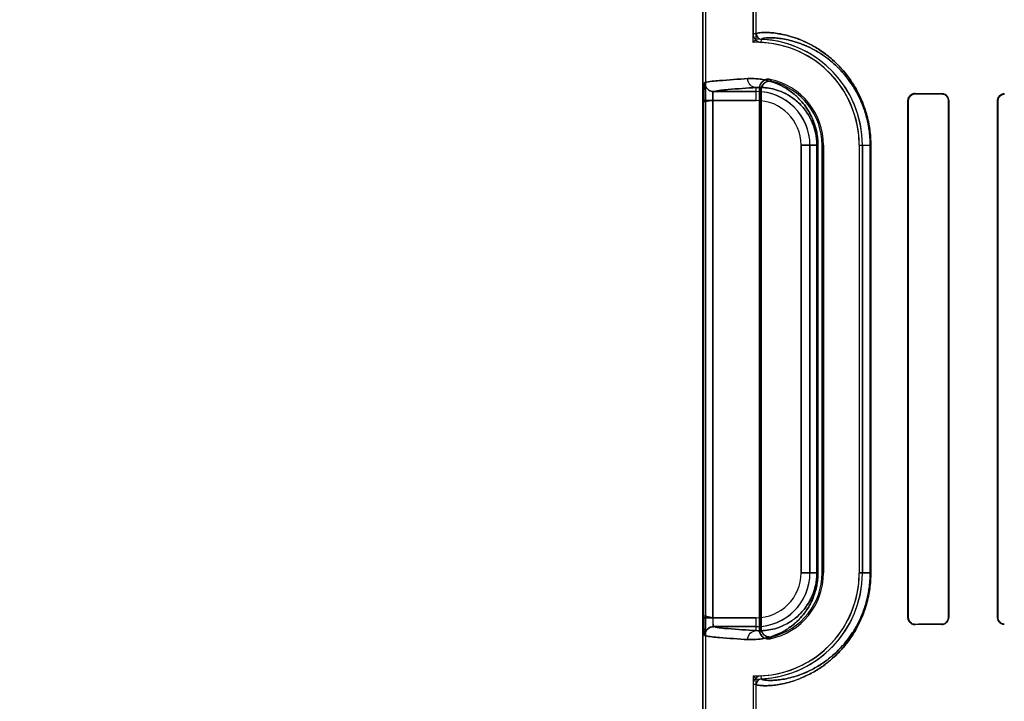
# Model space of a CAD drawing. Header units: millimetres. Extents: x 0 to 297, y 0 to 210.
# Tile 350 of 499: x 239.771 to 240.157, y 157.272 to 157.54. Entities that reach past the tile are written whole.
import ezdxf

# ---------------------------------------------------------------- set-up
doc = ezdxf.new("R2010")
doc.units = ezdxf.units.MM
doc.header["$LTSCALE"] = 16.335
doc.layers.get('0').update_dxf_attribs({"linetype": 'CONTINUOUS'})
for name, color, linetype in [('AXES_REF', 7, 'CONTINUOUS'), ('INTFCLR_1', 7, 'CONTINUOUS'), ('INTFCLR_72935', 7, 'CONTINUOUS')]:
    doc.layers.add(name, color=color, linetype=linetype)

msp = doc.modelspace()

# ---------------------------------------------------------------- linework, layer by layer
at = {"color": 7, "linetype": 'Continuous'}
for radius in [6.787079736, 6.7865, 6.743039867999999]:
    msp.add_circle((241.4889109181, 154.7114647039), radius, dxfattribs=at)
for radius, start, end in [(6.72, 278.2771290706, 261.7228709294), (6.874, 113.0826918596, 346.8308908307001)]:
    msp.add_arc((241.4889109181, 154.7114647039), radius, start, end, dxfattribs=at)
at = {"layer": 'AXES_REF', "color": 9, "linetype": 'Continuous'}
msp.add_circle((241.4889109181, 154.7114647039), 4.150003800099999, dxfattribs=at)
msp.add_arc((241.4889109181, 154.7114647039), 6.191158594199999, 94.4118118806, 85.5881881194, dxfattribs=at)
at = {"layer": 'INTFCLR_1', "color": 6, "linetype": 'Continuous'}
for p, q in [((240.0386288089, 157.1614547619), (240.0386288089, 159.0304547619)), ((240.0398630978, 157.1614547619), (240.0398630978, 159.0304665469)), ((240.0583945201, 158.3777682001), (240.0583945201, 157.5341412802)), ((240.0596288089, 157.5341412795), (240.0596288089, 158.3777682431)), ((240.0608630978, 157.3000306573), (240.0608630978, 157.5128788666)), ((240.0614755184, 157.5121109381), (240.0614755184, 157.3007985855)), ((240.1191626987, 157.5079547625), (240.1191626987, 157.3049547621)), ((240.1192896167, 157.5079547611), (240.1192896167, 157.3049547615)), ((240.1350740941, 157.3049547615), (240.1350740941, 157.5079547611)), ((240.1351888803, 157.3049547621), (240.1351888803, 157.5079547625)), ((240.1543214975, 157.5079547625), (240.1543214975, 157.3049547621)), ((240.1544275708, 157.5079547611), (240.1544275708, 157.3049547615)), ((240.0854187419, 157.3224547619), (240.0854187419, 157.4904547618)), ((240.0860311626, 157.4904547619), (240.0860311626, 157.3224547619)), ((240.1000311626, 157.4904547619), (240.1000311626, 157.3224547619)), ((240.1012654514, 157.3224547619), (240.1012654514, 157.4904547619)), ((240.0583945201, 157.2787682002), (240.0583945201, 157.1614547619)), ((240.0596288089, 157.1614547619), (240.0596288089, 157.2787682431))]:
    msp.add_line(p, q, dxfattribs=at)
at = {"layer": 'INTFCLR_1', "color": 9, "linetype": 'Continuous'}
for p, q in [((240.0596288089, 157.5341412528), (240.0583945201, 157.5341413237)), ((240.0615686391, 157.5308105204), (240.0616279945, 157.5320433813)), ((240.0596288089, 157.5115147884), (240.0429062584, 157.5115147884)), ((240.0596288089, 157.5080153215), (240.0596288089, 157.5130858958)), ((240.0390329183, 157.3048942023), (240.0390329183, 157.5080153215)), ((240.0425292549, 157.5080153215), (240.0425292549, 157.3048942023)), ((240.0425292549, 157.5080153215), (240.0596288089, 157.5080153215)), ((240.1191626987, 157.5079547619), (240.1192896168, 157.5079547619)), ((240.1219652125, 157.5106184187), (240.1219652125, 157.5107425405)), ((240.1324652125, 157.5106909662), (240.1324652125, 157.5105740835)), ((240.135074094, 157.5079547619), (240.1351888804, 157.5079547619)), ((240.1543214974, 157.5079547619), (240.1544275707, 157.5079547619)), ((240.1569652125, 157.5104837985), (240.1569652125, 157.5105884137)), ((240.0771893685, 157.4904547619), (240.0771893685, 157.3224547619)), ((240.0771893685, 157.4904547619), (240.0838070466, 157.4904547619)), ((240.0806888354, 157.3224547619), (240.0806888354, 157.4904547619)), ((240.0833980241, 157.3224547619), (240.0833980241, 157.4904547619)), ((240.0838070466, 157.4904547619), (240.0838070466, 157.3224547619)), ((240.0854187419, 157.4904547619), (240.0860311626, 157.4904547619)), ((240.1000311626, 157.4904547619), (240.1045697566, 157.4904547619)), ((240.1043115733, 157.3224547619), (240.1043115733, 157.4904547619)), ((240.1045697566, 157.4904547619), (240.1045697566, 157.3224547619)), ((240.0838070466, 157.3224547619), (240.0771893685, 157.3224547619)), ((240.0860311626, 157.3224547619), (240.0854187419, 157.3224547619)), ((240.1000311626, 157.3224547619), (240.1045697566, 157.3224547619)), ((240.0596288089, 157.3048942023), (240.0390329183, 157.3048942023)), ((240.0596288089, 157.2998236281), (240.0596288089, 157.3048942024)), ((240.1192896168, 157.3049547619), (240.1191626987, 157.3049547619)), ((240.1351888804, 157.3049547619), (240.135074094, 157.3049547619)), ((240.1544275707, 157.3049547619), (240.1543214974, 157.3049547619)), ((240.0429062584, 157.3013947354), (240.0596288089, 157.3013947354)), ((240.1219652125, 157.3021669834), (240.1219652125, 157.3022911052)), ((240.1324652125, 157.3023354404), (240.1324652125, 157.3022185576)), ((240.1569652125, 157.3023211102), (240.1569652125, 157.3024257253)), ((240.0616279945, 157.2808661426), (240.0615687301, 157.2820990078)), ((240.05839452, 157.2787681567), (240.0596288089, 157.2787682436))]:
    msp.add_line(p, q, dxfattribs=at)
at = {"layer": 'INTFCLR_1', "color": 7, "linetype": 'Continuous'}
for p, q in [((240.0425292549, 157.5080153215), (240.039031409, 157.5073390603)), ((240.0390329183, 157.5080153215), (240.0425292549, 157.5080153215))]:
    msp.add_line(p, q, dxfattribs=at)
for points in [[(240.1219652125, 157.5106184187), (240.1218698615, 157.5106171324), (240.12177368, 157.5106123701), (240.1216767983, 157.5106040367), (240.1215785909, 157.5105919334), (240.1214799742, 157.510576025), (240.121383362, 157.5105567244), (240.121289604, 157.5105343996), (240.1211980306, 157.5105090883), (240.1211087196, 157.5104809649)], [(240.1211123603, 157.3024273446), (240.1211998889, 157.3023998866), (240.1212894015, 157.3023751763), (240.1213808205, 157.3023533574), (240.1214740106, 157.3023345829), (240.1215689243, 157.3023189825), (240.1216656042, 157.3023066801), (240.1217639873, 157.3022978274), (240.1218639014, 157.3022925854), (240.1219652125, 157.3022911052)]]:
    msp.add_lwpolyline(points, dxfattribs=at)
at = {"layer": 'INTFCLR_1', "color": 6, "linetype": 'Continuous'}
for centre, radius, start, end in [((240.0617289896, 157.5341411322), 0.0033344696, 179.9974572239, 267.2436646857), ((240.0617289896, 157.5341411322), 0.0021001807, 179.9967087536, 267.2436535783), ((240.0596288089, 157.4904547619), 0.0404023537, 1.4556e-06, 87.24801020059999), ((240.0596288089, 157.4904547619), 0.0416366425, 0, 87.2479465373), ((240.0596288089, 157.4904547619), 0.0264023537, 2.2274e-06, 78.11108089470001), ((240.0596288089, 157.4904547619), 0.025789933, 359.9999997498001, 76.16476395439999), ((240.0596288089, 157.3224547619), 0.0404023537, 272.7521180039, 359.9999986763), ((240.0596288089, 157.3224547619), 0.0416366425, 272.752118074, 360), ((240.0596288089, 157.3224547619), 0.0264023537, 281.8889191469, 359.9999979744), ((240.0596288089, 157.3224547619), 0.025789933, 283.835236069, 359.9999998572), ((240.0617289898, 157.2787683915), 0.0033344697, 92.75478420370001, 180.0040535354), ((240.0617289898, 157.2787683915), 0.0021001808, 92.75556684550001, 180.0040350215)]:
    msp.add_arc(centre, radius, start, end, dxfattribs=at)
at = {"layer": 'INTFCLR_1', "color": 9, "linetype": 'Continuous'}
for centre, radius, start, end in [((240.0157374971, 157.4703538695), 0.067407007, 42.044052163, 42.9598198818), ((240.0596288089, 157.4904547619), 0.0210600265, 0, 89.9999999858), ((240.0159593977, 157.4764401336), 0.0578283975, 38.08565945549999, 39.058853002), ((240.0596288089, 157.4904547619), 0.0175605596, 2.598e-07, 89.99999993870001), ((240.0596288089, 157.3224547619), 0.0210600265, 270.000000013, 359.9999999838), ((240.0596288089, 157.3224547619), 0.0175605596, 270.0000000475, 359.9999997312), ((240.0159594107, 157.3364693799), 0.0578283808, 320.9411468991, 321.9143407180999), ((240.0157375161, 157.3425556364), 0.0674069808, 317.040180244, 317.9559483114)]:
    msp.add_arc(centre, radius, start, end, dxfattribs=at)
at = {"layer": 'INTFCLR_1', "color": 6, "linetype": 'Continuous'}
for centre, major_axis, start_param, end_param in [((240.4247152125, 157.5114547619), (0.3650864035, 0), -2.5485709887, -2.4989177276), ((240.4247152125, 157.5114547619), (0.3860864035, 0), -2.4721230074, -2.4294368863), ((240.4247152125, 157.3014547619), (0.3860864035, 0), 2.4294368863, 2.4721230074), ((240.4247152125, 157.3014547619), (0.3650864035, 0), 2.4989177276, 2.5485709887)]:
    msp.add_ellipse(centre, major_axis=major_axis, ratio=0.0034906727, start_param=start_param, end_param=end_param, dxfattribs=at)
at = {"layer": 'INTFCLR_1', "color": 9, "linetype": 'Continuous'}
for points, knots in [([(240.1045697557, 157.4904547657), (240.1045697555, 157.4925465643), (240.1043874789, 157.495155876), (240.1039032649, 157.4982232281), (240.1035286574, 157.500167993), (240.1029608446, 157.5024956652), (240.101655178, 157.506682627), (240.0999596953, 157.5105159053), (240.0979765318, 157.5139402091), (240.0964614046, 157.516283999), (240.0948661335, 157.5184163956), (240.0932173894, 157.5203439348), (240.0916414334, 157.5220413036), (240.0890095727, 157.5245693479), (240.0852629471, 157.527488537), (240.0814855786, 157.5297408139), (240.078656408, 157.5311180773), (240.0761395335, 157.5321872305), (240.073231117, 157.5331887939), (240.0700272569, 157.5339900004), (240.0672591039, 157.5344568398), (240.0649221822, 157.5346819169), (240.0627167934, 157.5347480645), (240.0609906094, 157.5346335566), (240.0599658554, 157.5344298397), (240.059628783, 157.5342371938), (240.0596288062, 157.5341412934)], [0, 0, 0, 0, 0.08893717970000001, 0.1107072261, 0.1320273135, 0.1731273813, 0.2124909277, 0.3184380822, 0.3502902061, 0.3807039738, 0.437055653, 0.4633408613, 0.4885245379, 0.5355067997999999, 0.6183686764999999, 0.6898284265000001, 0.7220568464, 0.7520984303, 0.8060504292, 0.8526511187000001, 0.8923284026, 0.9253859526, 0.9521347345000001, 0.9868991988, 0.9959225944, 1, 1, 1, 1]), ([(240.1043115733, 157.4904547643), (240.1043115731, 157.4924526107), (240.1041382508, 157.4949446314), (240.1036777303, 157.4978743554), (240.1033214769, 157.4997316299), (240.1027816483, 157.5019542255), (240.1019960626, 157.5044833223), (240.1008423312, 157.5075372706), (240.0995095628, 157.5103371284), (240.0980421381, 157.5128810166), (240.0966018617, 157.5151174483), (240.0950853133, 157.5171521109), (240.0935178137, 157.5189910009), (240.0920200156, 157.5206095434), (240.0895194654, 157.5230189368), (240.0859598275, 157.5257997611), (240.082370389, 157.527943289), (240.0796827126, 157.5292520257), (240.0772928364, 157.5302664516), (240.0745316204, 157.5312146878), (240.0714904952, 157.531969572), (240.0688634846, 157.5324051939), (240.066647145, 157.5326099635), (240.0645529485, 157.5326617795), (240.0629215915, 157.5325396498), (240.0619401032, 157.5323323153), (240.0616276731, 157.5321368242), (240.0616279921, 157.5320433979)], [0, 0, 0, 0, 0.08922075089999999, 0.1110575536, 0.1324414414, 0.1736590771, 0.2131269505, 0.2506329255, 0.319386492, 0.3512892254, 0.3817425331, 0.4381432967, 0.4644401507, 0.4896280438, 0.5365996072, 0.6193826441, 0.6907139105, 0.7228668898, 0.7528287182, 0.8066156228, 0.8530532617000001, 0.8925788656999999, 0.9255032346, 0.9521430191, 0.986801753, 0.9958277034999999, 1, 1, 1, 1]), ([(240.056288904, 157.5165853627), (240.0525640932, 157.5163797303), (240.0469499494, 157.515944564), (240.0412685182, 157.5155168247), (240.0394133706, 157.5150142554)], [0, 0, 0, 0, 0.6599704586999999, 1, 1, 1, 1]), ([(240.0838070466, 157.4904547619), (240.0838070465, 157.4913040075), (240.0837252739, 157.4929800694), (240.0833704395, 157.4954110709), (240.0828213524, 157.4976845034), (240.0821240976, 157.499763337), (240.0813188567, 157.5016439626), (240.080438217, 157.5033365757), (240.0795040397, 157.5048602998), (240.0782466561, 157.5066364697), (240.0766162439, 157.5085468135), (240.0745710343, 157.5104633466), (240.0725292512, 157.5120196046), (240.0699324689, 157.5136387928), (240.0667617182, 157.5150977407), (240.0635954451, 157.5159964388), (240.0612005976, 157.516405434), (240.0589881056, 157.5166321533), (240.0573514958, 157.5166440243), (240.056288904, 157.5165853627)], [0, 0, 0, 0, 0.0600375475, 0.1184073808, 0.1734336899, 0.2251567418, 0.2732358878, 0.3179126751, 0.3599266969, 0.3994875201, 0.47167102, 0.537033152, 0.5972817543, 0.6528632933, 0.7531314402, 0.8428522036, 0.8846845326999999, 0.9247655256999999, 1, 1, 1, 1]), ([(240.0596288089, 157.5130858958), (240.0587716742, 157.513090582), (240.0569732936, 157.5138820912), (240.0562933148, 157.5156996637), (240.056288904, 157.5165853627)], [0, 0, 0, 0, 0.4918058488, 1, 1, 1, 1]), ([(240.0429062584, 157.5115147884), (240.0447437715, 157.5120170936), (240.0503746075, 157.5124452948), (240.0559377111, 157.5128802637), (240.0596288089, 157.5130858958)], [0, 0, 0, 0, 0.3400599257, 1, 1, 1, 1]), ([(240.0833980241, 157.4904547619), (240.0833980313, 157.4911949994), (240.0833270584, 157.4926557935), (240.0830191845, 157.4947742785), (240.082542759, 157.496755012), (240.081937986, 157.4985654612), (240.0812395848, 157.5002027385), (240.0804758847, 157.50167582), (240.0796659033, 157.5030012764), (240.0785762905, 157.5045447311), (240.0771641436, 157.5062030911), (240.0753934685, 157.5078644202), (240.0736265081, 157.5092107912), (240.071382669, 157.5106073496), (240.0686447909, 157.5118599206), (240.0659134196, 157.5126232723), (240.0638502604, 157.5129635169), (240.061947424, 157.5131458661), (240.0605410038, 157.5131442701), (240.0596288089, 157.5130858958)], [0, 0, 0, 0, 0.0604339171, 0.1191792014, 0.1745255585, 0.2265330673, 0.2748338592, 0.3197007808, 0.3618819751, 0.4015493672, 0.4738586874, 0.5392604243, 0.5994174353, 0.6549168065, 0.7547846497, 0.8440250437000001, 0.8855731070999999, 0.9253749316, 1, 1, 1, 1]), ([(240.0562889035, 157.2963241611), (240.0573488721, 157.2962656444), (240.0595687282, 157.2962813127), (240.0630258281, 157.2967537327), (240.0667327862, 157.2978011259), (240.0699090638, 157.2992578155), (240.0725129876, 157.3008784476), (240.0741844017, 157.3021508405), (240.0755188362, 157.3033341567), (240.0769078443, 157.3047045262), (240.0786231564, 157.3067139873), (240.0801656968, 157.3090537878), (240.0813042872, 157.3112342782), (240.0821143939, 157.3131202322), (240.0828162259, 157.3152064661), (240.0833664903, 157.3174784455), (240.0837242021, 157.3199166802), (240.0838070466, 157.3215962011), (240.0838070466, 157.3224547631)], [0, 0, 0, 0, 0.0750536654, 0.156480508, 0.2459796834, 0.3464559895, 0.4023291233, 0.4625807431, 0.4947026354, 0.5283756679, 0.6004715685, 0.6810517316, 0.7259046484, 0.7742538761, 0.8260146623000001, 0.8813433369, 0.9392998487, 1, 1, 1, 1]), ([(240.0596288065, 157.2787682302), (240.0596287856, 157.2786711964), (240.0599715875, 157.2784778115), (240.0610041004, 157.2782740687), (240.0627421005, 157.2781608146), (240.0649537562, 157.2782298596), (240.0672865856, 157.2784565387), (240.0700448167, 157.2789235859), (240.072602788, 157.2795640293), (240.0748534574, 157.280279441), (240.0774105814, 157.2812228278), (240.080863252, 157.2827993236), (240.0843692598, 157.2848871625), (240.0868934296, 157.2867142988), (240.0884225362, 157.2879393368), (240.0900356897, 157.2893260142), (240.092078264, 157.2912874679), (240.0944933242, 157.2939978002), (240.0964357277, 157.2965894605), (240.097951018, 157.2989275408), (240.0994998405, 157.3015954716), (240.1009068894, 157.3045328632), (240.1019583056, 157.3072983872), (240.102525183, 157.3090168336), (240.1030641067, 157.3108384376), (240.1035255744, 157.3127270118), (240.1039016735, 157.3146770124), (240.1043870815, 157.317748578), (240.1045697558, 157.3203606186), (240.1045697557, 157.3224547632)], [0, 0, 0, 0, 0.004125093, 0.0132564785, 0.0482716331, 0.0750900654, 0.1080986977, 0.1475742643, 0.1940030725, 0.220035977, 0.2479478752, 0.309834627, 0.3811008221, 0.4210070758, 0.4422222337, 0.4643790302, 0.5114245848, 0.5624876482, 0.6185464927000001, 0.6489140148, 0.6808923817, 0.7496495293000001, 0.7870559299, 0.8066095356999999, 0.8265636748, 0.8678037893, 0.8891910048, 0.9109738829, 1, 1, 1, 1]), ([(240.0596288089, 157.2998236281), (240.0605387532, 157.2997653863), (240.0624468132, 157.2997629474), (240.0654229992, 157.3001513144), (240.0686198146, 157.3010404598), (240.0713624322, 157.3022910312), (240.0736124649, 157.3036888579), (240.0753870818, 157.3050393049), (240.0771612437, 157.3067031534), (240.0789036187, 157.3087490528), (240.0802399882, 157.3107829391), (240.0812269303, 157.3126794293), (240.0819295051, 157.3143211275), (240.0825382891, 157.3161384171), (240.0830158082, 157.3181181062), (240.0833261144, 157.3202426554), (240.0833980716, 157.3217064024), (240.0833980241, 157.3224547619)], [0, 0, 0, 0, 0.0744477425, 0.1553151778, 0.2443339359, 0.3444117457, 0.4002041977, 0.4603600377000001, 0.5261873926, 0.5984175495, 0.6792891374, 0.7242686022, 0.7728488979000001, 0.8249350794, 0.8805719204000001, 0.9388974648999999, 1, 1, 1, 1]), ([(240.0616279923, 157.2808661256), (240.061627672, 157.2807716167), (240.0619454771, 157.2805752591), (240.0629344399, 157.2803680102), (240.0645769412, 157.2802469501), (240.066677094, 157.2803015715), (240.0688895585, 157.2805079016), (240.0715071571, 157.2809437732), (240.073934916, 157.2815471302), (240.0760714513, 157.2822236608), (240.078499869, 157.2831176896), (240.0817796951, 157.2846150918), (240.0851099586, 157.2866013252), (240.0875076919, 157.2883409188), (240.0889606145, 157.2895079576), (240.0904938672, 157.2908296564), (240.0924354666, 157.2926999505), (240.0947311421, 157.2952851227), (240.0965774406, 157.2977576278), (240.0980178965, 157.2999886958), (240.0994907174, 157.3025356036), (240.1008285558, 157.3053399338), (240.1019868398, 157.3083990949), (240.1027759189, 157.3109338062), (240.1033185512, 157.3131640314), (240.1036762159, 157.3150263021), (240.1041378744, 157.3179600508), (240.1043115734, 157.3204546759), (240.1043115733, 157.3224547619)], [0, 0, 0, 0, 0.0042205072, 0.0133546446, 0.0482658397, 0.0749773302, 0.107855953, 0.147184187, 0.1934547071, 0.2194070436, 0.2472394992, 0.3089771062, 0.3801211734, 0.4199834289, 0.4411824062, 0.463327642, 0.5103666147, 0.5614497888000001, 0.6175621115, 0.6479715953, 0.6800034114, 0.7489049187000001, 0.7864046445, 0.8260157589, 0.8673774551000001, 0.8888305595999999, 0.9106821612, 1, 1, 1, 1]), ([(240.0596288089, 157.2998236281), (240.0559377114, 157.300029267), (240.0503746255, 157.3004642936), (240.0447437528, 157.3008923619), (240.0429062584, 157.3013947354)], [0, 0, 0, 0, 0.6599400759, 1, 1, 1, 1]), ([(240.0562889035, 157.2963241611), (240.0562933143, 157.2972098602), (240.0569732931, 157.2990274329), (240.058771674, 157.2998189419), (240.0596288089, 157.2998236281)], [0, 0, 0, 0, 0.508194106, 1, 1, 1, 1]), ([(240.0394133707, 157.2978952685), (240.0412685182, 157.2973926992), (240.0469499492, 157.2969649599), (240.0525640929, 157.2965297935), (240.0562889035, 157.2963241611)], [0, 0, 0, 0, 0.3400295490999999, 1, 1, 1, 1])]:
    msp.add_open_spline(points, degree=3, knots=knots, dxfattribs=at)
at = {"layer": 'INTFCLR_1', "color": 6, "linetype": 'Continuous'}
for points, knots in [([(240.060863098, 157.5128788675), (240.060863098, 157.5134391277), (240.0611448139, 157.5145776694), (240.0625321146, 157.5161560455), (240.0641761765, 157.5164785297), (240.0650680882, 157.5162907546)], [0, 0, 0, 0, 0.275736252, 0.5514163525, 1, 1, 1, 1]), ([(240.0657959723, 157.5154964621), (240.0652410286, 157.5156331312), (240.0640470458, 157.515626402), (240.0621589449, 157.5146143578), (240.0614755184, 157.5130417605), (240.0614755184, 157.5121109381)], [0, 0, 0, 0, 0.2761837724, 0.5501894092, 1, 1, 1, 1]), ([(240.0394133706, 157.5150142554), (240.0394141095, 157.5143486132), (240.0397661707, 157.5131767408), (240.0410708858, 157.5118689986), (240.0422416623, 157.5115155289), (240.0429062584, 157.5115147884)], [0, 0, 0, 0, 0.3682330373, 0.6323456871, 1, 1, 1, 1]), ([(240.0429062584, 157.5115147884), (240.0424291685, 157.5114500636), (240.042719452, 157.5096147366), (240.0425249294, 157.5087126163), (240.0425292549, 157.5080153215)], [0, 0, 0, 0, 0.4084435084, 1, 1, 1, 1]), ([(240.1219652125, 157.5107425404), (240.1214254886, 157.5107453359), (240.1199715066, 157.5103445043), (240.1191626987, 157.5088349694), (240.1191626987, 157.5079547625)], [0, 0, 0, 0, 0.3801089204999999, 1, 1, 1, 1]), ([(240.1351888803, 157.5079547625), (240.1351888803, 157.5084511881), (240.134822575, 157.5098604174), (240.1333517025, 157.5106868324), (240.1324652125, 157.5106909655)], [0, 0, 0, 0, 0.3589677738, 1, 1, 1, 1]), ([(240.1350740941, 157.5079547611), (240.1350740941, 157.5084495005), (240.1347041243, 157.5098034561), (240.1332964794, 157.5105707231), (240.1324652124, 157.5105740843)], [0, 0, 0, 0, 0.3731029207, 1, 1, 1, 1]), ([(240.1569652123, 157.5105884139), (240.1564261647, 157.5105904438), (240.1550479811, 157.5101795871), (240.1543214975, 157.5087580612), (240.1543214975, 157.5079547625)], [0, 0, 0, 0, 0.4015728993, 1, 1, 1, 1]), ([(240.1569652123, 157.5104837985), (240.1564579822, 157.5104855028), (240.1551374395, 157.5101010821), (240.1544275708, 157.5087355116), (240.1544275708, 157.5079547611)], [0, 0, 0, 0, 0.3938195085, 1, 1, 1, 1]), ([(240.1191626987, 157.3049547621), (240.1191626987, 157.3044730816), (240.1195139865, 157.3030346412), (240.121032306, 157.3021621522), (240.1219652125, 157.3021669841)], [0, 0, 0, 0, 0.340506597, 1, 1, 1, 1]), ([(240.1324652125, 157.3022185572), (240.1329697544, 157.3022209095), (240.134379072, 157.3026016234), (240.1351888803, 157.3040756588), (240.1351888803, 157.3049547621)], [0, 0, 0, 0, 0.364649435, 1, 1, 1, 1]), ([(240.1324652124, 157.3023354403), (240.1329297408, 157.3023373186), (240.1342753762, 157.3026830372), (240.1350740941, 157.3040959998), (240.1350740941, 157.3049547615)], [0, 0, 0, 0, 0.3510423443, 1, 1, 1, 1]), ([(240.1543214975, 157.3049547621), (240.1543214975, 157.3044508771), (240.1547011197, 157.3030817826), (240.1561292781, 157.3023179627), (240.1569652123, 157.3023211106)], [0, 0, 0, 0, 0.3760826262, 1, 1, 1, 1]), ([(240.1544275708, 157.3049547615), (240.1544275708, 157.3044490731), (240.1548138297, 157.303129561), (240.1561828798, 157.3024230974), (240.1569652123, 157.302425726)], [0, 0, 0, 0, 0.3926075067, 1, 1, 1, 1]), ([(240.0650680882, 157.2966187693), (240.0645198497, 157.2965033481), (240.0633476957, 157.2965444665), (240.0615173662, 157.2975768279), (240.060863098, 157.2991191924), (240.060863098, 157.3000306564)], [0, 0, 0, 0, 0.2757345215, 0.5514160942, 1, 1, 1, 1]), ([(240.0614755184, 157.3007985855), (240.0614755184, 157.3002270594), (240.061767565, 157.2990693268), (240.0632017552, 157.297478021), (240.0648921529, 157.297190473), (240.0657959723, 157.2974130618)], [0, 0, 0, 0, 0.2761842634, 0.5501881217, 1, 1, 1, 1])]:
    msp.add_open_spline(points, degree=3, knots=knots, dxfattribs=at)
at = {"layer": 'INTFCLR_1', "color": 7, "linetype": 'Continuous'}
for points, knots in [([(240.039031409, 157.5073390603), (240.0390293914, 157.5077898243), (240.0390344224, 157.5088993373), (240.0390490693, 157.5104078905), (240.0390827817, 157.5118224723), (240.0391374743, 157.5130699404), (240.0391838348, 157.5141225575), (240.0393078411, 157.5147531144), (240.0393567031, 157.5149989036), (240.0394133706, 157.5150142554)], [0, 0, 0, 0, 0.1753970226, 0.4315905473, 0.5876692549, 0.7243269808, 0.9227195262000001, 0.9771554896, 1, 1, 1, 1]), ([(240.0394133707, 157.5150142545), (240.039268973, 157.5144309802), (240.0391287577, 157.5133436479), (240.0390802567, 157.5116480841), (240.0390392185, 157.5099045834), (240.0390329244, 157.5086611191), (240.0390329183, 157.5080153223)], [0, 0, 0, 0, 0.2545281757, 0.4687267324, 0.7240371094, 1, 1, 1, 1]), ([(240.1219652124, 157.5106184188), (240.1214640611, 157.5106114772), (240.1200806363, 157.5102583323), (240.1192854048, 157.508808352), (240.1192896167, 157.5079547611)], [0, 0, 0, 0, 0.3699433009, 1, 1, 1, 1]), ([(240.1211087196, 157.5104809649), (240.1206617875, 157.5103315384), (240.1197043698, 157.5097012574), (240.1192896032, 157.5085728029), (240.1192896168, 157.5079547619)], [0, 0, 0, 0, 0.4326208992, 1, 1, 1, 1]), ([(240.0390329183, 157.3048942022), (240.0390329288, 157.3042471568), (240.0390392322, 157.3030027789), (240.039080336, 157.3012587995), (240.0391288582, 157.2995644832), (240.0392690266, 157.2984780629), (240.0394133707, 157.2978952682)], [0, 0, 0, 0, 0.2764961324, 0.5316628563, 0.7456763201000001, 1, 1, 1, 1]), ([(240.0394562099, 157.2978509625), (240.0393183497, 157.2976867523), (240.0391952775, 157.2991468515), (240.0391125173, 157.3000134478), (240.039044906, 157.302455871), (240.0390329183, 157.3040093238), (240.0390329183, 157.3048942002)], [0, 0, 0, 0, 0.0908190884, 0.3065073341, 0.6251820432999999, 1, 1, 1, 1]), ([(240.0425292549, 157.3048942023), (240.0425292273, 157.3043084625), (240.0427218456, 157.3033699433), (240.0423202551, 157.3014745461), (240.0429062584, 157.3013947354)], [0, 0, 0, 0, 0.4975901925, 1, 1, 1, 1]), ([(240.0425292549, 157.3048942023), (240.0425292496, 157.3046690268), (240.0425337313, 157.3037886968), (240.0426130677, 157.3025572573), (240.0426940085, 157.3018018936), (240.0428614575, 157.3013208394), (240.0429486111, 157.3013725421)], [0, 0, 0, 0, 0.1877948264, 0.7473227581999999, 0.9154867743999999, 1, 1, 1, 1]), ([(240.1192896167, 157.3049547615), (240.1192894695, 157.3044915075), (240.1196280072, 157.3031120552), (240.1210772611, 157.3023060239), (240.1219652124, 157.3022911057)], [0, 0, 0, 0, 0.3428132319, 1, 1, 1, 1]), ([(240.0429062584, 157.3013947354), (240.042015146, 157.3013937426), (240.04015909, 157.3006443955), (240.0394143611, 157.2987875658), (240.0394133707, 157.2978952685)], [0, 0, 0, 0, 0.4996677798, 1, 1, 1, 1]), ([(240.0394562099, 157.2978509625), (240.0394530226, 157.2985217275), (240.039798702, 157.2997037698), (240.0411052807, 157.301023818), (240.0422825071, 157.3013757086), (240.0429486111, 157.3013725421)], [0, 0, 0, 0, 0.36929975, 0.6332664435, 1, 1, 1, 1])]:
    msp.add_open_spline(points, degree=3, knots=knots, dxfattribs=at)
at = {"layer": 'INTFCLR_72935', "color": 6, "linetype": 'Continuous'}
for p, q in [((240.0386288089, 159.0304547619), (240.0386288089, 157.1614547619)), ((240.0398630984, 157.1614547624), (240.0398630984, 159.0304783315)), ((240.0583945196, 157.5308382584), (240.0583945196, 158.3810712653)), ((240.0596288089, 157.5320914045), (240.0596288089, 158.3798181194)), ((240.0608630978, 157.5128788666), (240.0608630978, 157.3000306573)), ((240.0614755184, 157.3007985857), (240.0614755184, 157.5121109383)), ((240.1191626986, 157.3049547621), (240.1191626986, 157.5079547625)), ((240.1192896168, 157.3049547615), (240.1192896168, 157.5079547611)), ((240.135074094, 157.5079547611), (240.135074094, 157.3049547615)), ((240.1351888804, 157.5079547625), (240.1351888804, 157.3049547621)), ((240.1543214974, 157.3049547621), (240.1543214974, 157.5079547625)), ((240.1544275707, 157.3049547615), (240.1544275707, 157.5079547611)), ((240.0854187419, 157.490454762), (240.0854187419, 157.3224547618)), ((240.0860311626, 157.3224547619), (240.0860311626, 157.4904547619)), ((240.1000311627, 157.490454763), (240.1000311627, 157.322454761)), ((240.1012654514, 157.4904547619), (240.1012654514, 157.3224547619)), ((240.0583945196, 157.2820712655), (240.0583945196, 157.1614547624)), ((240.0596288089, 157.1614547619), (240.0596288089, 157.2808181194))]:
    msp.add_line(p, q, dxfattribs=at)
at = {"layer": 'INTFCLR_72935', "color": 9, "linetype": 'Continuous'}
for p, q in [((240.0429062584, 157.5115147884), (240.0596288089, 157.5115147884)), ((240.0596288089, 157.5080153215), (240.0596288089, 157.5130858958)), ((240.0390329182, 157.3048942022), (240.0390329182, 157.5080153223)), ((240.0596288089, 157.5080153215), (240.0390329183, 157.5080153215)), ((240.0425292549, 157.3048942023), (240.0425292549, 157.5080153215)), ((240.1192896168, 157.5079547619), (240.1191626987, 157.5079547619)), ((240.1219652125, 157.5107425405), (240.1219652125, 157.5106184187)), ((240.1324652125, 157.5105740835), (240.1324652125, 157.5106909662)), ((240.1351888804, 157.5079547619), (240.135074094, 157.5079547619)), ((240.1544275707, 157.5079547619), (240.1543214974, 157.5079547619)), ((240.1569652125, 157.5105884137), (240.1569652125, 157.5104837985)), ((240.0771893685, 157.3224547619), (240.0771893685, 157.4904547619)), ((240.0838070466, 157.4904547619), (240.0771893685, 157.4904547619)), ((240.0806888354, 157.4904547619), (240.0806888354, 157.3224547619)), ((240.0833980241, 157.4904547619), (240.0833980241, 157.3224547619)), ((240.0838070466, 157.4904547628), (240.0838070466, 157.3224547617)), ((240.0860311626, 157.4904547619), (240.0854187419, 157.4904547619)), ((240.1000311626, 157.4904547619), (240.1045697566, 157.4904547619)), ((240.1043115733, 157.4904547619), (240.1043115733, 157.3224547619)), ((240.1045697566, 157.4904547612), (240.1045697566, 157.3224547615)), ((240.0771893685, 157.3224547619), (240.0838070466, 157.3224547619)), ((240.0854187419, 157.3224547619), (240.0860311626, 157.3224547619)), ((240.1045697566, 157.3224547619), (240.1000311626, 157.3224547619)), ((240.0425292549, 157.3048942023), (240.0596288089, 157.3048942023)), ((240.0596288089, 157.2998236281), (240.0596288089, 157.3048942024)), ((240.1191626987, 157.3049547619), (240.1192896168, 157.3049547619)), ((240.135074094, 157.3049547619), (240.1351888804, 157.3049547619)), ((240.1543214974, 157.3049547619), (240.1544275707, 157.3049547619)), ((240.0596288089, 157.3013947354), (240.0429062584, 157.3013947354)), ((240.1219652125, 157.3022911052), (240.1219652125, 157.3021669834)), ((240.1324652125, 157.3022185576), (240.1324652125, 157.3023354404)), ((240.1569652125, 157.3024257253), (240.1569652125, 157.3023211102))]:
    msp.add_line(p, q, dxfattribs=at)
at = {"layer": 'INTFCLR_72935', "color": 7, "linetype": 'Continuous'}
for p, q in [((240.0425292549, 157.3048942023), (240.039031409, 157.3055704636)), ((240.0390329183, 157.3048942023), (240.0425292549, 157.3048942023))]:
    msp.add_line(p, q, dxfattribs=at)
for points in [[(240.1219652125, 157.5107425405), (240.1218570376, 157.5107410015), (240.121751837, 157.5107354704), (240.1216497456, 157.5107262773), (240.1215512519, 157.5107138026), (240.1214560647, 157.5106983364), (240.1213631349, 157.5106799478), (240.1212721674, 157.5106587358), (240.1211836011, 157.5106349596), (240.1210974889, 157.5106088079)], [(240.1211123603, 157.5104821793), (240.1211998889, 157.5105096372), (240.1212894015, 157.5105343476), (240.1213808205, 157.5105561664), (240.1214740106, 157.510574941), (240.1215689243, 157.5105905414), (240.1216656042, 157.5106028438), (240.1217639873, 157.5106116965), (240.1218639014, 157.5106169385), (240.1219652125, 157.5106184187)], [(240.1210959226, 157.30230122), (240.1211821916, 157.3022749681), (240.1212708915, 157.3022511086), (240.1213619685, 157.3022298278), (240.1214549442, 157.3022113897), (240.121550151, 157.3021958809), (240.1216487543, 157.3021833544), (240.1217510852, 157.3021741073), (240.1218566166, 157.3021685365), (240.1219652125, 157.3021669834)], [(240.1219652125, 157.3022911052), (240.1218698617, 157.3022923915), (240.1217736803, 157.3022971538), (240.1216767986, 157.3023054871), (240.1215785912, 157.3023175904), (240.1214799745, 157.3023334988), (240.1213833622, 157.3023527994), (240.1212896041, 157.3023751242), (240.1211980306, 157.3024004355), (240.1211087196, 157.3024285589)], [(240.1560933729, 157.3024661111), (240.156183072, 157.3024368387), (240.1562747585, 157.3024105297), (240.156368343, 157.3023873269), (240.1564636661, 157.3023673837), (240.1565606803, 157.3023508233), (240.1566594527, 157.3023377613), (240.1567599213, 157.3023283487), (240.1568618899, 157.3023227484), (240.1569652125, 157.3023211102)]]:
    msp.add_lwpolyline(points, dxfattribs=at)
at = {"layer": 'INTFCLR_72935', "color": 6, "linetype": 'Continuous'}
for centre, radius, start, end in [((240.1410377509, 157.4506730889), 0.1151362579, 134.9967017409, 135.8720160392), ((240.0596288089, 157.4904547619), 0.0404023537, 1.4556e-06, 91.7506546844), ((240.0596288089, 157.4904547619), 0.0416366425, 0, 90), ((240.0596288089, 157.4904547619), 0.0264023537, 2.2274e-06, 78.11108089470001), ((240.0596288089, 157.4904547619), 0.025789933, 1.41e-07, 76.16476393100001), ((240.0596288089, 157.3224547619), 0.0404023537, 268.2493453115, 359.9999986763), ((240.0596288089, 157.3224547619), 0.0416366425, 270, 360), ((240.0596288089, 157.3224547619), 0.0264023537, 281.8889191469, 359.9999979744), ((240.0596288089, 157.3224547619), 0.025789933, 283.8352360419, 359.9999997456), ((240.1410377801, 157.3622364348), 0.1151362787, 224.1279737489, 225.0032880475)]:
    msp.add_arc(centre, radius, start, end, dxfattribs=at)
at = {"layer": 'INTFCLR_72935', "color": 9, "linetype": 'Continuous'}
for centre, radius, start, end in [((240.0157375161, 157.4703538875), 0.0674069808, 42.0440516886, 42.95981975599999), ((240.0596288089, 157.4904547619), 0.0210600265, 0, 90.0000000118), ((240.0159594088, 157.4764401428), 0.0578283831, 38.085659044, 39.0588528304), ((240.0596288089, 157.4904547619), 0.0175605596, 2.598e-07, 89.99999993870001), ((240.0596288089, 157.3224547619), 0.0210600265, 269.9999999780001, 360), ((240.0596288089, 157.3224547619), 0.0175605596, 270.0000000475, 359.9999997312), ((240.0159594, 157.3364693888), 0.0578283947, 320.9411467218, 321.9143403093), ((240.0157374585, 157.34255569), 0.0674070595, 317.0401802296, 317.9559472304)]:
    msp.add_arc(centre, radius, start, end, dxfattribs=at)
at = {"layer": 'INTFCLR_72935', "color": 6, "linetype": 'Continuous'}
for centre, major_axis, start_param, end_param in [((240.4247152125, 157.5114547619), (0.3650864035, 0), -2.5485709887, -2.4989177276), ((240.4247152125, 157.5114547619), (0.3860864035, 0), -2.4721230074, -2.4294368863), ((240.4247152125, 157.3014547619), (0.3860864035, 0), 2.4294368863, 2.4721230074), ((240.4247152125, 157.3014547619), (0.3650864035, 0), 2.4989177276, 2.5485709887)]:
    msp.add_ellipse(centre, major_axis=major_axis, ratio=0.0034906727, start_param=start_param, end_param=end_param, dxfattribs=at)
at = {"layer": 'INTFCLR_72935', "color": 9, "linetype": 'Continuous'}
for points, knots in [([(240.0596288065, 157.5341412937), (240.0596287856, 157.5342383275), (240.0599715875, 157.5344317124), (240.0610041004, 157.5346354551), (240.0627421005, 157.5347487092), (240.0649537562, 157.5346796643), (240.0672865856, 157.5344529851), (240.0700448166, 157.533985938), (240.072602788, 157.5333454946), (240.0748534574, 157.5326300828), (240.0774105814, 157.531686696), (240.080863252, 157.5301102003), (240.0843692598, 157.5280223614), (240.0868934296, 157.5261952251), (240.0884225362, 157.524970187), (240.0900356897, 157.5235835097), (240.092078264, 157.5216220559), (240.0944933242, 157.5189117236), (240.0964357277, 157.5163200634), (240.097951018, 157.5139819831), (240.0994998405, 157.5113140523), (240.1009068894, 157.5083766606), (240.1019583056, 157.5056111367), (240.102525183, 157.5038926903), (240.1030641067, 157.5020710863), (240.1035255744, 157.5001825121), (240.1039016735, 157.4982325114), (240.1043870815, 157.4951609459), (240.1045697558, 157.4925489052), (240.1045697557, 157.4904547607)], [0, 0, 0, 0, 0.004125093, 0.0132564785, 0.0482716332, 0.0750900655, 0.1080986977, 0.1475742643, 0.1940030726, 0.220035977, 0.2479478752, 0.3098346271, 0.3811008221, 0.4210070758, 0.4422222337, 0.4643790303, 0.5114245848, 0.5624876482, 0.6185464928, 0.6489140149, 0.6808923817, 0.7496495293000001, 0.7870559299, 0.8066095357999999, 0.8265636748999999, 0.8678037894, 0.8891910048, 0.9109738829, 1, 1, 1, 1]), ([(240.0616279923, 157.5320433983), (240.061627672, 157.5321379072), (240.0619454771, 157.5323342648), (240.0629344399, 157.5325415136), (240.0645769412, 157.5326625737), (240.066677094, 157.5326079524), (240.0688895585, 157.5324016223), (240.0715071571, 157.5319657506), (240.073934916, 157.5313623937), (240.0760714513, 157.5306858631), (240.078499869, 157.5297918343), (240.0817796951, 157.528294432), (240.0851099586, 157.5263081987), (240.0875076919, 157.524568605), (240.0889606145, 157.5234015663), (240.0904938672, 157.5220798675), (240.0924354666, 157.5202095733), (240.0947311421, 157.5176244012), (240.0965774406, 157.5151518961), (240.0980178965, 157.5129208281), (240.0994907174, 157.5103739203), (240.1008285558, 157.50756959), (240.1019868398, 157.504510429), (240.1027759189, 157.5019757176), (240.1033185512, 157.4997454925), (240.1036762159, 157.4978832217), (240.1041378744, 157.4949494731), (240.1043115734, 157.492454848), (240.1043115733, 157.4904547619)], [0, 0, 0, 0, 0.004220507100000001, 0.0133546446, 0.0482658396, 0.0749773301, 0.1078559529, 0.147184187, 0.193454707, 0.2194070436, 0.2472394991, 0.3089771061, 0.3801211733, 0.4199834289, 0.4411824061, 0.463327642, 0.5103666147, 0.5614497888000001, 0.6175621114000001, 0.6479715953, 0.6800034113, 0.7489049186, 0.7864046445, 0.8260157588, 0.8673774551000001, 0.8888305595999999, 0.9106821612, 1, 1, 1, 1]), ([(240.0394133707, 157.5150142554), (240.0412685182, 157.5155168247), (240.0469499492, 157.515944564), (240.0525640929, 157.5163797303), (240.0562889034, 157.5165853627)], [0, 0, 0, 0, 0.3400295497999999, 1, 1, 1, 1]), ([(240.0562889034, 157.5165853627), (240.057348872, 157.5166438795), (240.0595687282, 157.5166282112), (240.0630258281, 157.5161557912), (240.0667327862, 157.515108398), (240.0699090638, 157.5136517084), (240.0725129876, 157.5120310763), (240.0741844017, 157.5107586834), (240.0755188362, 157.5095753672), (240.0769078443, 157.5082049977), (240.0786231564, 157.5061955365), (240.0801656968, 157.5038557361), (240.0813042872, 157.5016752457), (240.0821143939, 157.4997892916), (240.0828162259, 157.4977030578), (240.0833664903, 157.4954310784), (240.0837242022, 157.4929928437), (240.0838070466, 157.4913133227), (240.0838070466, 157.4904547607)], [0, 0, 0, 0, 0.0750536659, 0.1564805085, 0.2459796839, 0.3464559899, 0.4023291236, 0.4625807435, 0.4947026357, 0.5283756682, 0.6004715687, 0.6810517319, 0.7259046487, 0.7742538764, 0.8260146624, 0.8813433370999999, 0.9392998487, 1, 1, 1, 1]), ([(240.0596288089, 157.5130858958), (240.058771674, 157.5130905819), (240.0569732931, 157.5138820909), (240.0562933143, 157.5156996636), (240.0562889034, 157.5165853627)], [0, 0, 0, 0, 0.4918058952, 1, 1, 1, 1]), ([(240.0596288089, 157.5130858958), (240.0559377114, 157.5128802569), (240.0503746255, 157.5124452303), (240.0447437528, 157.5120171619), (240.0429062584, 157.5115147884)], [0, 0, 0, 0, 0.659940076, 1, 1, 1, 1]), ([(240.0596288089, 157.5130858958), (240.0605387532, 157.5131441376), (240.0624468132, 157.5131465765), (240.0654229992, 157.5127582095), (240.0686198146, 157.511869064), (240.0713624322, 157.5106184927), (240.0736124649, 157.5092206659), (240.0753870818, 157.507870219), (240.0771612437, 157.5062063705), (240.0789036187, 157.5041604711), (240.0802399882, 157.5021265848), (240.0812269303, 157.5002300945), (240.0819295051, 157.4985883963), (240.0825382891, 157.4967711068), (240.0830158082, 157.4947914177), (240.0833261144, 157.4926668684), (240.0833980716, 157.4912031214), (240.0833980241, 157.4904547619)], [0, 0, 0, 0, 0.0744477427, 0.1553151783, 0.2443339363, 0.3444117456, 0.4002041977, 0.4603600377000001, 0.526187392, 0.5984175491, 0.6792891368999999, 0.7242686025, 0.7728488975, 0.8249350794, 0.8805719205, 0.9388974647, 1, 1, 1, 1]), ([(240.0838070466, 157.3224547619), (240.0838070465, 157.3216055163), (240.0837252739, 157.3199294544), (240.0833704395, 157.317498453), (240.0828213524, 157.3152250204), (240.0821240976, 157.3131461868), (240.0813188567, 157.3112655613), (240.080438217, 157.3095729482), (240.0795040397, 157.308049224), (240.0782466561, 157.3062730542), (240.0766162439, 157.3043627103), (240.0745710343, 157.3024461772), (240.0725292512, 157.3008899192), (240.0699324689, 157.2992707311), (240.0667617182, 157.2978117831), (240.0635954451, 157.296913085), (240.0612005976, 157.2965040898), (240.0589881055, 157.2962773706), (240.0573514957, 157.2962654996), (240.056288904, 157.2963241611)], [0, 0, 0, 0, 0.0600375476, 0.1184073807, 0.1734336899, 0.2251567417, 0.2732358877, 0.317912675, 0.3599266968, 0.3994875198, 0.4716710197, 0.5370331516, 0.5972817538, 0.6528632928, 0.7531314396, 0.8428522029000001, 0.8846845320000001, 0.924765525, 1, 1, 1, 1]), ([(240.1045697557, 157.3224547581), (240.1045697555, 157.3203629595), (240.1043874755, 157.3177536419), (240.1039032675, 157.3146863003), (240.1035286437, 157.3127415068), (240.1029609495, 157.3104140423), (240.1021348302, 157.3077655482), (240.1009213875, 157.3045667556), (240.0995196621, 157.3016340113), (240.097976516, 157.2989692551), (240.096461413, 157.2966255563), (240.0948661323, 157.2944931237), (240.0932173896, 157.2925655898), (240.0916414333, 157.2908682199), (240.0890095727, 157.2883401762), (240.0852629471, 157.2854209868), (240.0814855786, 157.2831687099), (240.078656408, 157.2817914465), (240.0761395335, 157.2807222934), (240.073231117, 157.2797207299), (240.0700272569, 157.2789195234), (240.0672591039, 157.2784526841), (240.0649221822, 157.278227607), (240.0627167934, 157.2781614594), (240.0609906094, 157.2782759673), (240.0599658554, 157.2784796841), (240.059628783, 157.2786723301), (240.0596288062, 157.2787682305)], [0, 0, 0, 0, 0.0889297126, 0.1106979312, 0.1320162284, 0.1731128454, 0.2124730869, 0.2498857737, 0.3184953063, 0.3503447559, 0.3807559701, 0.4371029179, 0.4633859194, 0.4885674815, 0.5355457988, 0.6184007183, 0.6898544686, 0.7220801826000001, 0.7521192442, 0.8060667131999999, 0.8526634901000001, 0.8923374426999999, 0.9253922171, 0.9521387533, 0.9869002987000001, 0.9959229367, 1, 1, 1, 1]), ([(240.0833980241, 157.3224547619), (240.0833980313, 157.3217145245), (240.0833270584, 157.3202537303), (240.0830191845, 157.3181352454), (240.082542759, 157.3161545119), (240.081937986, 157.3143440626), (240.0812395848, 157.3127067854), (240.0804758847, 157.3112337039), (240.0796659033, 157.3099082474), (240.0785762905, 157.3083647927), (240.0771641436, 157.3067064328), (240.0753934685, 157.3050451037), (240.0736265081, 157.3036987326), (240.071382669, 157.3023021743), (240.0686447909, 157.3010496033), (240.0659134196, 157.3002862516), (240.0638502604, 157.2999460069), (240.061947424, 157.2997636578), (240.0605410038, 157.2997652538), (240.0596288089, 157.2998236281)], [0, 0, 0, 0, 0.0604339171, 0.1191792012, 0.1745255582, 0.226533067, 0.2748338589, 0.3197007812, 0.3618819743, 0.4015493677, 0.4738586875, 0.5392604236, 0.5994174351, 0.6549168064, 0.7547846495, 0.8440250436, 0.8855731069, 0.9253749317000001, 1, 1, 1, 1]), ([(240.1043115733, 157.3224547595), (240.1043115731, 157.3204569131), (240.1041382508, 157.3179648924), (240.1036777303, 157.3150351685), (240.1033214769, 157.313177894), (240.1027816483, 157.3109552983), (240.1019960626, 157.3084262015), (240.1008423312, 157.3053722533), (240.0995095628, 157.3025723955), (240.0980421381, 157.3000285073), (240.0966018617, 157.2977920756), (240.0950853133, 157.295757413), (240.0935178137, 157.293918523), (240.0920200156, 157.2922999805), (240.0895194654, 157.2898905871), (240.0859598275, 157.2871097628), (240.082370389, 157.2849662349), (240.0796827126, 157.2836574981), (240.0772928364, 157.2826430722), (240.0745316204, 157.281694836), (240.0714904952, 157.2809399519), (240.0688634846, 157.2805043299), (240.066647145, 157.2802995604), (240.0645529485, 157.2802477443), (240.0629215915, 157.280369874), (240.0619401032, 157.2805772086), (240.0616276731, 157.2807726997), (240.0616279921, 157.2808661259)], [0, 0, 0, 0, 0.0892207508, 0.1110575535, 0.1324414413, 0.1736590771, 0.2131269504, 0.2506329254, 0.3193864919, 0.3512892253, 0.381742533, 0.4381432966, 0.4644401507, 0.4896280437, 0.5365996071, 0.6193826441, 0.6907139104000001, 0.7228668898, 0.7528287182, 0.8066156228, 0.8530532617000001, 0.8925788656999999, 0.9255032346, 0.9521430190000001, 0.986801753, 0.9958277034, 1, 1, 1, 1]), ([(240.0429062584, 157.3013947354), (240.0447437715, 157.3008924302), (240.0503746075, 157.300464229), (240.0559377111, 157.3000292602), (240.0596288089, 157.2998236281)], [0, 0, 0, 0, 0.3400599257, 1, 1, 1, 1]), ([(240.056288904, 157.2963241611), (240.0562933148, 157.2972098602), (240.0569732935, 157.2990274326), (240.0587716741, 157.2998189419), (240.0596288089, 157.2998236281)], [0, 0, 0, 0, 0.5081941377, 1, 1, 1, 1]), ([(240.056288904, 157.2963241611), (240.0525640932, 157.2965297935), (240.0469499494, 157.2969649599), (240.0412685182, 157.2973926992), (240.0394133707, 157.2978952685)], [0, 0, 0, 0, 0.6599704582, 1, 1, 1, 1])]:
    msp.add_open_spline(points, degree=3, knots=knots, dxfattribs=at)
at = {"layer": 'INTFCLR_72935', "color": 6, "linetype": 'Continuous'}
for points, knots in [([(240.0596288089, 157.5341412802), (240.0596288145, 157.5336213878), (240.0600482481, 157.5325402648), (240.0611080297, 157.5320683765), (240.0616279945, 157.5320433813)], [0, 0, 0, 0, 0.4996766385, 1, 1, 1, 1]), ([(240.0650680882, 157.5162907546), (240.0645198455, 157.5164061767), (240.063347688, 157.5163650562), (240.0615173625, 157.5153326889), (240.060863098, 157.5137903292), (240.060863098, 157.5128788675)], [0, 0, 0, 0, 0.2757366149, 0.5514172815, 1, 1, 1, 1]), ([(240.0614755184, 157.5121109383), (240.0614755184, 157.5126824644), (240.061767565, 157.513840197), (240.0632017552, 157.5154315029), (240.0648921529, 157.5157190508), (240.0657959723, 157.515496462)], [0, 0, 0, 0, 0.2761842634, 0.5501881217, 1, 1, 1, 1]), ([(240.1351888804, 157.5079547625), (240.1351888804, 157.5084217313), (240.134850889, 157.509824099), (240.133378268, 157.5106867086), (240.1324652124, 157.5106909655)], [0, 0, 0, 0, 0.3383747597, 1, 1, 1, 1]), ([(240.1324652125, 157.5105740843), (240.1329296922, 157.5105722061), (240.1342753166, 157.5102265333), (240.135074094, 157.5088135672), (240.135074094, 157.5079547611)], [0, 0, 0, 0, 0.3510066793, 1, 1, 1, 1]), ([(240.1543214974, 157.5079547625), (240.1543214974, 157.5084586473), (240.1547011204, 157.5098277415), (240.1561292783, 157.5105915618), (240.1569652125, 157.5105884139)], [0, 0, 0, 0, 0.3760825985, 1, 1, 1, 1]), ([(240.1544275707, 157.5079547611), (240.1544275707, 157.5084602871), (240.1548142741, 157.5097794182), (240.1561828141, 157.5104864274), (240.1569652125, 157.5104837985)], [0, 0, 0, 0, 0.3925108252, 1, 1, 1, 1]), ([(240.0425292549, 157.3048942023), (240.0425272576, 157.3046768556), (240.0425231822, 157.3037776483), (240.042604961, 157.3025613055), (240.0426718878, 157.3017516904), (240.0428340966, 157.3013702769), (240.0429062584, 157.3013947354)], [0, 0, 0, 0, 0.1826563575, 0.7651859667, 0.9359698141, 1, 1, 1, 1]), ([(240.1324652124, 157.3022185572), (240.1329803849, 157.302220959), (240.1343920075, 157.3026123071), (240.1351888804, 157.3040853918), (240.1351888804, 157.3049547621)], [0, 0, 0, 0, 0.3720910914, 1, 1, 1, 1]), ([(240.135074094, 157.3049547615), (240.135074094, 157.3044600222), (240.1347041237, 157.3031060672), (240.1332964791, 157.3023388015), (240.1324652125, 157.3023354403)], [0, 0, 0, 0, 0.373102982, 1, 1, 1, 1]), ([(240.1569652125, 157.302425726), (240.1564516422, 157.3024240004), (240.1551293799, 157.3028144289), (240.1544275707, 157.3041798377), (240.1544275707, 157.3049547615)], [0, 0, 0, 0, 0.398583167, 1, 1, 1, 1]), ([(240.0394133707, 157.2978952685), (240.0394143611, 157.2987875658), (240.04015909, 157.3006443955), (240.042015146, 157.3013937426), (240.0429062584, 157.3013947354)], [0, 0, 0, 0, 0.5003322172, 1, 1, 1, 1]), ([(240.060863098, 157.3000306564), (240.060863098, 157.2994703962), (240.0611448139, 157.2983318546), (240.0625321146, 157.2967534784), (240.0641761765, 157.2964309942), (240.0650680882, 157.2966187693)], [0, 0, 0, 0, 0.275736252, 0.5514163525, 1, 1, 1, 1]), ([(240.0657959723, 157.2974130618), (240.0652410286, 157.2972763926), (240.0640470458, 157.2972831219), (240.0621589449, 157.2982951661), (240.0614755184, 157.2998677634), (240.0614755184, 157.3007985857)], [0, 0, 0, 0, 0.2761837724, 0.5501894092, 1, 1, 1, 1]), ([(240.0616279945, 157.2808661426), (240.0611129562, 157.2808413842), (240.0600537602, 157.2803750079), (240.0596288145, 157.2792930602), (240.0596288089, 157.2787682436)], [0, 0, 0, 0, 0.4955867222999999, 1, 1, 1, 1])]:
    msp.add_open_spline(points, degree=3, knots=knots, dxfattribs=at)
at = {"layer": 'INTFCLR_72935', "color": 7, "linetype": 'Continuous'}
for points, knots in [([(240.0394562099, 157.5150585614), (240.0393183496, 157.5152227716), (240.0391952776, 157.5137626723), (240.0391125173, 157.512896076), (240.039044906, 157.5104536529), (240.0390329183, 157.5089002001), (240.0390329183, 157.5080153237)], [0, 0, 0, 0, 0.090819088, 0.3065073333, 0.6251820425, 1, 1, 1, 1]), ([(240.0390329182, 157.5080153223), (240.0390329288, 157.508662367), (240.0390392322, 157.5099067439), (240.0390803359, 157.5116507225), (240.0391288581, 157.5133450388), (240.0392690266, 157.5144314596), (240.0394133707, 157.5150142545)], [0, 0, 0, 0, 0.2764959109, 0.5316625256, 0.7456761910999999, 1, 1, 1, 1]), ([(240.0394133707, 157.5150142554), (240.0394143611, 157.5141219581), (240.04015909, 157.5122651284), (240.042015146, 157.5115157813), (240.0429062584, 157.5115147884)], [0, 0, 0, 0, 0.5003322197, 1, 1, 1, 1]), ([(240.0429486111, 157.5115369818), (240.0422825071, 157.5115338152), (240.0411052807, 157.5118857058), (240.039798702, 157.513205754), (240.0394530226, 157.5143877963), (240.0394562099, 157.5150585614)], [0, 0, 0, 0, 0.366733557, 0.6307002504, 1, 1, 1, 1]), ([(240.0425292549, 157.5080153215), (240.0425292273, 157.5086010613), (240.0427218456, 157.5095395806), (240.0423202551, 157.5114349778), (240.0429062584, 157.5115147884)], [0, 0, 0, 0, 0.4975901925, 1, 1, 1, 1]), ([(240.0425292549, 157.5080153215), (240.0425292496, 157.5082404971), (240.0425337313, 157.509120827), (240.0426130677, 157.5103522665), (240.0426940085, 157.5111076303), (240.0428614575, 157.5115886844), (240.0429486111, 157.5115369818)], [0, 0, 0, 0, 0.1877948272, 0.7473227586, 0.9154867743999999, 1, 1, 1, 1]), ([(240.1191626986, 157.5079547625), (240.119162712, 157.5085155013), (240.1195923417, 157.5099772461), (240.1211044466, 157.5107318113), (240.1219652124, 157.5107425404)], [0, 0, 0, 0, 0.3944499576, 1, 1, 1, 1]), ([(240.1192896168, 157.5079547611), (240.1192894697, 157.5084180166), (240.1196280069, 157.5097974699), (240.1210772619, 157.5106035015), (240.1219652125, 157.5106184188)], [0, 0, 0, 0, 0.3428141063, 1, 1, 1, 1]), ([(240.1192896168, 157.5079547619), (240.1192896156, 157.508436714), (240.1195924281, 157.5095473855), (240.120534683, 157.5102899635), (240.1211123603, 157.5104821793)], [0, 0, 0, 0, 0.4418461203, 1, 1, 1, 1]), ([(240.039031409, 157.3055704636), (240.0390293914, 157.3051196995), (240.0390344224, 157.3040101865), (240.0390490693, 157.3025016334), (240.0390827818, 157.3010870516), (240.0391374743, 157.2998395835), (240.0391838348, 157.2987869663), (240.0393078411, 157.2981564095), (240.0393567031, 157.2979106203), (240.0394133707, 157.2978952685)], [0, 0, 0, 0, 0.1753970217, 0.4315905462, 0.5876692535, 0.7243269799, 0.9227195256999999, 0.9771554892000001, 1, 1, 1, 1]), ([(240.0394133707, 157.2978952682), (240.0392689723, 157.2984785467), (240.0391287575, 157.2995658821), (240.0390802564, 157.3012614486), (240.0390392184, 157.3030049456), (240.0390329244, 157.3042484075), (240.0390329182, 157.3048942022)], [0, 0, 0, 0, 0.2545299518, 0.46872787, 0.7240380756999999, 1, 1, 1, 1]), ([(240.1219652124, 157.3021669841), (240.1214890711, 157.3021723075), (240.1200514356, 157.302496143), (240.1191591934, 157.3040170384), (240.1191626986, 157.3049547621)], [0, 0, 0, 0, 0.336778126, 1, 1, 1, 1]), ([(240.1219652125, 157.3022911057), (240.1214640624, 157.3022980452), (240.1200806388, 157.3026511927), (240.1192854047, 157.3041011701), (240.1192896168, 157.3049547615)], [0, 0, 0, 0, 0.369942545, 1, 1, 1, 1]), ([(240.1569652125, 157.3023211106), (240.1564261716, 157.3023246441), (240.1550498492, 157.3027257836), (240.154315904, 157.3041514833), (240.1543214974, 157.3049547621)], [0, 0, 0, 0, 0.4015735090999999, 1, 1, 1, 1])]:
    msp.add_open_spline(points, degree=3, knots=knots, dxfattribs=at)

doc.saveas('drawing.dxf')
